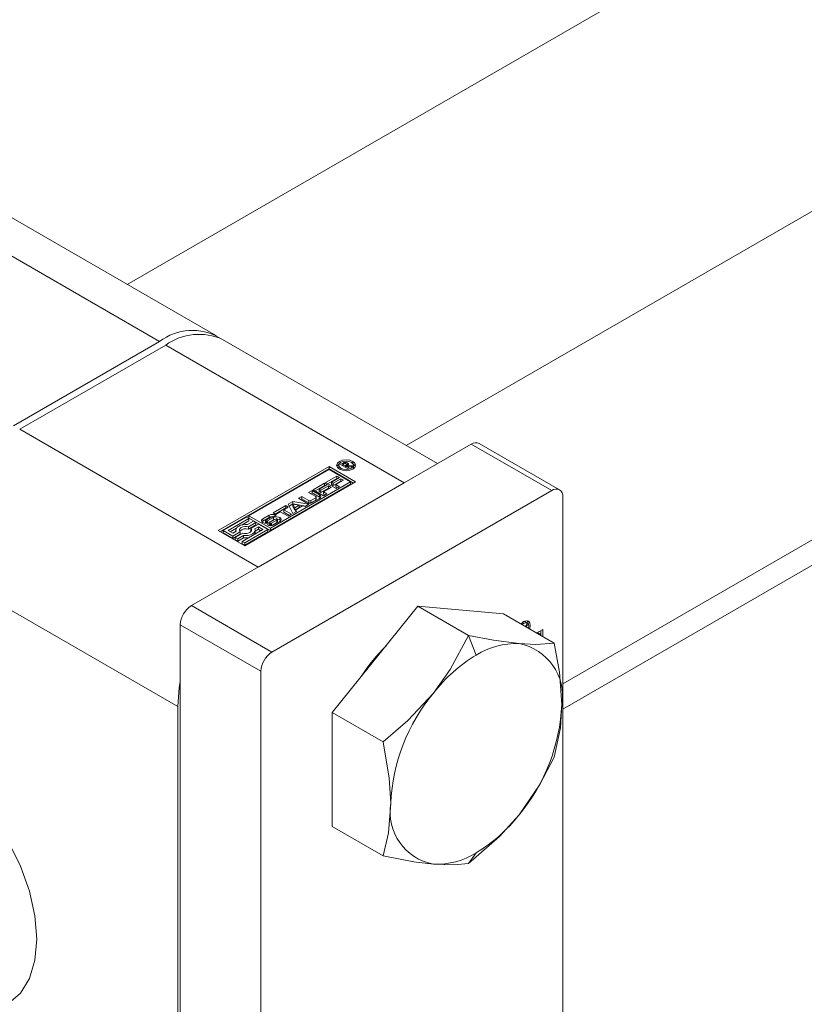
# Model space of a CAD drawing. Header units: millimetres. Extents: x 450 to 25135, y 150 to 17673.
# Tile 439 of 463: x 23532 to 23587, y 12896 to 12965. Entities that reach past the tile are written whole.
import ezdxf

# ---------------------------------------------------------------- set-up
doc = ezdxf.new("R2010")
doc.units = ezdxf.units.MM
doc.linetypes.add('SLD-Centrada-doble', pattern=[12.7, 6.35, -1.27, 1.27, -1.27, 1.27, -1.27])
doc.linetypes.add('SLD-Continua', pattern=[0])
doc.layers.add('COTAS', color=1, linetype='SLD-Continua')

msp = doc.modelspace()

# ---------------------------------------------------------------- linework, layer by layer
at = {"color": 7, "linetype": 'SLD-Continua', "lineweight": 18, "ltscale": 30}
for p, q in [((23893.32, 13127.827), (23559.216, 12935)), ((23570.222, 12918.26), (23903.318, 13110.505)), ((23539.623, 12946.308), (23691.186, 13033.782)), ((23697.781, 12990.1), (23570.222, 12916.479))]:
    msp.add_line(p, q, dxfattribs=at)
at = {"layer": 'COTAS', "linetype": 'SLD-Centrada-doble', "lineweight": 18, "ltscale": 30}
for p, q in [((23525.144, 12951.961), (23541.902, 12942.289)), ((23559.085, 12932.372), (23542.326, 12942.044)), ((23548.832, 12926.455), (23532.073, 12936.127)), ((23569.444, 12931.821), (23563.787, 12935.086)), ((23554.845, 12933.701), (23554.845, 12933.786)), ((23554.956, 12933.721), (23554.956, 12933.8)), ((23555.465, 12933.871), (23555.465, 12933.72)), ((23554.635, 12933.391), (23554.635, 12933.28)), ((23554.767, 12933.589), (23554.767, 12933.752)), ((23555.093, 12933.766), (23555.093, 12933.602)), ((23555.106, 12933.758), (23555.106, 12933.595)), ((23555.161, 12933.64), (23555.161, 12933.703)), ((23552.387, 12930.964), (23552.387, 12931.128)), ((23552.532, 12930.964), (23552.532, 12931.128)), ((23552.868, 12931.159), (23552.868, 12931.322)), ((23553.133, 12931.365), (23553.133, 12931.529)), ((23549.154, 12929.68), (23549.154, 12929.843)), ((23549.346, 12929.524), (23549.346, 12929.678)), ((23549.413, 12929.524), (23549.413, 12929.674)), ((23549.449, 12929.527), (23549.449, 12929.684)), ((23549.474, 12929.533), (23549.474, 12929.696)), ((23549.592, 12929.932), (23549.592, 12930.096)), ((23549.896, 12929.765), (23549.896, 12929.928)), ((23550.052, 12930.096), (23550.052, 12930.082)), ((23550.129, 12929.588), (23550.129, 12929.751)), ((23550.35, 12929.925), (23550.35, 12929.762)), ((23549.675, 12929.353), (23549.675, 12929.509)), ((23549.718, 12929.356), (23549.718, 12929.519)), ((23549.755, 12929.372), (23549.755, 12929.536)), ((23543.175, 12916.657), (23526.416, 12926.329)), ((23549.786, 12920.476), (23544.129, 12923.741)), ((23549.008, 12919.129), (23543.352, 12922.393)), ((23567.371, 12922.55), (23567.467, 12922.495)), ((23564.141, 12920.27), (23563.604, 12921.654)), ((23563.604, 12905.623), (23564.141, 12906.387))]:
    msp.add_line(p, q, dxfattribs=at)
at = {"layer": 'COTAS', "linetype": 'SLD-Continua', "lineweight": 18, "ltscale": 30}
for p, q in [((23545.901, 12942.685), (23529.142, 12952.357)), ((23531.649, 12936.371), (23541.902, 12942.289)), ((23561.427, 12933.724), (23546.325, 12942.44)), ((23542.326, 12942.044), (23532.073, 12936.127)), ((23563.787, 12935.086), (23544.129, 12923.741)), ((23569.994, 12931.876), (23564.337, 12935.14)), ((23546.02, 12929.016), (23553.799, 12933.505)), ((23553.799, 12933.341), (23546.162, 12928.934)), ((23553.799, 12933.303), (23548.173, 12930.056)), ((23553.799, 12933.505), (23555.655, 12932.433)), ((23553.799, 12933.505), (23553.799, 12933.341)), ((23555.514, 12932.352), (23553.799, 12933.341)), ((23555.305, 12932.433), (23553.799, 12933.303)), ((23554.485, 12933.6), (23554.485, 12933.437)), ((23554.485, 12933.437), (23554.513, 12933.339)), ((23554.6, 12933.656), (23554.767, 12933.752)), ((23555.107, 12933.364), (23554.6, 12933.656)), ((23554.741, 12933.574), (23554.767, 12933.589)), ((23554.818, 12933.687), (23554.782, 12933.666)), ((23554.782, 12933.666), (23554.948, 12933.57)), ((23554.782, 12933.551), (23554.782, 12933.666)), ((23554.832, 12933.694), (23554.818, 12933.687)), ((23554.846, 12933.701), (23554.832, 12933.694)), ((23554.948, 12933.57), (23554.971, 12933.584)), ((23554.948, 12933.455), (23554.948, 12933.57)), ((23554.971, 12933.557), (23554.971, 12933.584)), ((23554.971, 12933.557), (23555.206, 12933.421)), ((23555.338, 12933.497), (23554.971, 12933.557)), ((23554.971, 12933.442), (23554.971, 12933.557)), ((23555.038, 12933.546), (23555.038, 12933.657)), ((23555.038, 12933.546), (23555.038, 12933.65)), ((23555.103, 12933.596), (23555.103, 12933.759)), ((23555.206, 12933.421), (23555.107, 12933.364)), ((23555.133, 12933.605), (23555.454, 12933.564)), ((23555.133, 12933.531), (23555.133, 12933.605)), ((23555.454, 12933.564), (23555.338, 12933.497)), ((23555.48, 12933.339), (23555.509, 12933.437)), ((23555.509, 12933.437), (23555.509, 12933.6)), ((23555.655, 12932.433), (23547.877, 12927.944)), ((23549.679, 12929.186), (23555.305, 12932.433)), ((23553.559, 12932.383), (23554.359, 12932.845)), ((23553.7, 12932.302), (23554.359, 12932.682)), ((23554.537, 12932.742), (23553.974, 12932.417)), ((23553.974, 12932.417), (23554.099, 12932.345)), ((23553.974, 12932.254), (23553.974, 12932.417)), ((23554.099, 12932.345), (23554.635, 12932.654)), ((23554.099, 12932.182), (23554.635, 12932.491)), ((23554.814, 12932.551), (23554.278, 12932.242)), ((23554.359, 12932.845), (23554.537, 12932.742)), ((23554.359, 12932.682), (23554.359, 12932.845)), ((23554.359, 12932.682), (23554.396, 12932.66)), ((23554.635, 12932.654), (23554.814, 12932.551)), ((23554.635, 12932.491), (23554.635, 12932.654)), ((23554.635, 12932.491), (23554.672, 12932.47)), ((23555.305, 12932.27), (23555.305, 12932.433)), ((23548.832, 12926.455), (23559.085, 12932.372)), ((23549.679, 12929.023), (23555.305, 12932.27)), ((23569.444, 12931.821), (23549.786, 12920.476)), ((23552.366, 12931.695), (23552.605, 12931.833)), ((23552.605, 12931.833), (23553.133, 12931.529)), ((23552.605, 12931.67), (23552.605, 12931.833)), ((23552.689, 12931.881), (23553.489, 12932.343)), ((23553.42, 12931.459), (23552.689, 12931.881)), ((23552.83, 12931.8), (23553.489, 12932.18)), ((23553.667, 12932.24), (23553.104, 12931.915)), ((23553.104, 12931.915), (23553.229, 12931.843)), ((23553.104, 12931.752), (23553.104, 12931.915)), ((23553.104, 12931.752), (23553.229, 12931.68)), ((23553.229, 12931.843), (23553.765, 12932.152)), ((23553.229, 12931.68), (23553.765, 12931.989)), ((23553.229, 12931.68), (23553.229, 12931.843)), ((23553.944, 12932.049), (23553.408, 12931.74)), ((23553.408, 12931.74), (23553.657, 12931.596)), ((23553.408, 12931.577), (23553.408, 12931.74)), ((23553.489, 12932.343), (23553.667, 12932.24)), ((23553.489, 12932.18), (23553.489, 12932.343)), ((23553.489, 12932.18), (23553.526, 12932.158)), ((23554.29, 12931.961), (23553.559, 12932.383)), ((23553.765, 12932.152), (23553.944, 12932.049)), ((23553.765, 12931.989), (23553.765, 12932.152)), ((23553.765, 12931.989), (23553.802, 12931.968)), ((23553.974, 12932.254), (23554.099, 12932.182)), ((23554.099, 12932.182), (23554.099, 12932.345)), ((23554.278, 12932.242), (23554.527, 12932.098)), ((23554.278, 12932.079), (23554.278, 12932.242)), ((23554.278, 12932.079), (23554.386, 12932.016)), ((23554.527, 12932.098), (23554.29, 12931.961)), ((23550.923, 12930.862), (23551.269, 12931.062)), ((23551.269, 12931.062), (23552.389, 12930.864)), ((23551.269, 12930.898), (23551.269, 12931.062)), ((23551.646, 12931.28), (23551.885, 12931.417)), ((23552.174, 12930.975), (23551.646, 12931.28)), ((23551.788, 12931.198), (23551.885, 12931.254)), ((23551.885, 12931.417), (23552.387, 12931.128)), ((23551.885, 12931.254), (23551.885, 12931.417)), ((23551.885, 12931.254), (23552.387, 12930.964)), ((23552.868, 12931.406), (23552.366, 12931.695)), ((23552.508, 12931.614), (23552.605, 12931.67)), ((23552.532, 12931.128), (23552.868, 12931.322)), ((23552.532, 12930.964), (23552.868, 12931.159)), ((23552.605, 12931.67), (23553.133, 12931.365)), ((23553.133, 12931.267), (23552.627, 12930.975)), ((23552.898, 12931.201), (23552.898, 12931.364)), ((23553.408, 12931.577), (23553.516, 12931.514)), ((23553.657, 12931.596), (23553.42, 12931.459)), ((23570.222, 12876.003), (23570.222, 12931.372)), ((23549.873, 12930.256), (23550.761, 12930.769)), ((23550.015, 12930.175), (23550.761, 12930.605)), ((23550.376, 12930.34), (23550.052, 12930.153)), ((23550.929, 12930.021), (23550.376, 12930.34)), ((23550.94, 12930.666), (23550.615, 12930.478)), ((23550.615, 12930.478), (23551.168, 12930.159)), ((23550.615, 12930.315), (23550.615, 12930.478)), ((23550.615, 12930.315), (23551.026, 12930.078)), ((23550.761, 12930.769), (23550.94, 12930.666)), ((23550.761, 12930.605), (23550.761, 12930.769)), ((23550.761, 12930.605), (23550.798, 12930.584)), ((23551.265, 12930.216), (23550.923, 12930.862)), ((23550.989, 12930.737), (23551.269, 12930.898)), ((23551.703, 12930.793), (23551.255, 12930.87)), ((23551.255, 12930.87), (23551.388, 12930.612)), ((23551.255, 12930.707), (23551.255, 12930.87)), ((23551.255, 12930.707), (23551.388, 12930.449)), ((23551.521, 12930.363), (23551.265, 12930.216)), ((23551.269, 12930.898), (23552.172, 12930.739)), ((23551.388, 12930.612), (23551.703, 12930.793)), ((23551.388, 12930.449), (23551.703, 12930.63)), ((23551.388, 12930.449), (23551.388, 12930.612)), ((23551.946, 12930.75), (23551.464, 12930.472)), ((23551.464, 12930.472), (23551.521, 12930.363)), ((23551.464, 12930.33), (23551.464, 12930.472)), ((23551.703, 12930.63), (23551.703, 12930.793)), ((23552.134, 12930.717), (23551.946, 12930.75)), ((23552.389, 12930.864), (23552.134, 12930.717)), ((23547.998, 12929.955), (23546.371, 12929.016)), ((23546.721, 12929.016), (23548.173, 12929.854)), ((23547.694, 12929.414), (23548.173, 12929.69)), ((23548.173, 12929.854), (23547.998, 12929.955)), ((23548.488, 12929.672), (23548.073, 12929.432)), ((23548.173, 12930.056), (23549.679, 12929.186)), ((23548.173, 12929.892), (23548.173, 12930.056)), ((23548.173, 12929.892), (23549.679, 12929.023)), ((23548.173, 12929.69), (23548.173, 12929.854)), ((23548.663, 12929.571), (23548.488, 12929.672)), ((23549.154, 12929.843), (23549.592, 12930.096)), ((23549.154, 12929.68), (23549.592, 12929.932)), ((23549.332, 12929.697), (23549.332, 12929.533)), ((23549.345, 12929.524), (23549.345, 12929.679)), ((23549.375, 12929.523), (23549.375, 12929.67)), ((23549.751, 12929.965), (23549.377, 12929.749)), ((23549.474, 12929.696), (23549.896, 12929.928)), ((23549.474, 12929.533), (23549.896, 12929.765)), ((23550.035, 12929.809), (23549.615, 12929.578)), ((23549.755, 12929.536), (23550.129, 12929.751)), ((23550.052, 12930.153), (23549.873, 12930.256)), ((23550.063, 12930.089), (23549.881, 12929.984)), ((23550.35, 12929.66), (23549.913, 12929.408)), ((23550.165, 12929.618), (23550.165, 12929.782)), ((23550.174, 12929.641), (23550.174, 12929.805)), ((23551.168, 12930.159), (23550.929, 12930.021)), ((23547.877, 12927.944), (23546.02, 12929.016)), ((23546.371, 12928.852), (23546.371, 12929.016)), ((23546.371, 12929.016), (23547.036, 12928.632)), ((23547.036, 12928.834), (23546.721, 12929.016)), ((23546.863, 12928.934), (23547.308, 12929.191)), ((23547.276, 12928.972), (23547.036, 12928.834)), ((23547.036, 12928.632), (23547.562, 12928.935)), ((23547.262, 12929.05), (23547.262, 12928.964)), ((23547.562, 12928.772), (23547.562, 12928.935)), ((23549.154, 12929.085), (23547.702, 12928.247)), ((23547.877, 12928.146), (23549.504, 12929.085)), ((23548.137, 12929.267), (23548.663, 12929.571)), ((23548.137, 12929.104), (23548.663, 12929.407)), ((23548.137, 12929.104), (23548.137, 12929.267)), ((23548.838, 12929.469), (23548.312, 12929.166)), ((23548.312, 12929.002), (23548.312, 12929.166)), ((23548.312, 12929.002), (23548.338, 12928.969)), ((23548.599, 12929.129), (23548.838, 12929.267)), ((23548.612, 12928.973), (23548.838, 12929.104)), ((23548.612, 12928.887), (23548.612, 12929.05)), ((23548.663, 12929.407), (23548.663, 12929.571)), ((23549.504, 12929.085), (23548.838, 12929.469)), ((23548.838, 12929.267), (23549.154, 12929.085)), ((23548.838, 12929.104), (23548.838, 12929.267)), ((23548.838, 12929.104), (23549.012, 12929.004)), ((23549.443, 12929.414), (23549.624, 12929.518)), ((23549.504, 12928.922), (23549.504, 12929.085)), ((23549.624, 12929.518), (23549.628, 12929.516)), ((23549.624, 12929.356), (23549.624, 12929.518)), ((23549.628, 12929.355), (23549.628, 12929.516)), ((23549.645, 12929.354), (23549.645, 12929.51)), ((23549.679, 12929.186), (23549.679, 12929.023)), ((23549.755, 12929.372), (23550.129, 12929.588)), ((23546.371, 12928.852), (23547.036, 12928.468)), ((23547.036, 12928.468), (23547.562, 12928.772)), ((23547.036, 12928.468), (23547.036, 12928.632)), ((23547.737, 12928.834), (23547.212, 12928.53)), ((23547.212, 12928.53), (23547.387, 12928.429)), ((23547.212, 12928.367), (23547.212, 12928.53)), ((23547.212, 12928.367), (23547.387, 12928.266)), ((23547.387, 12928.429), (23547.802, 12928.669)), ((23547.387, 12928.266), (23547.802, 12928.505)), ((23547.387, 12928.266), (23547.387, 12928.429)), ((23547.702, 12928.247), (23547.877, 12928.146)), ((23547.702, 12928.084), (23547.702, 12928.247)), ((23547.802, 12928.505), (23547.802, 12928.669)), ((23547.877, 12927.983), (23549.504, 12928.922)), ((23547.702, 12928.084), (23547.877, 12927.983)), ((23547.877, 12927.983), (23547.877, 12928.146)), ((23560.039, 12923.711), (23554.029, 12916.234)), ((23560.039, 12923.711), (23563.604, 12921.654)), ((23566.05, 12923.172), (23560.039, 12923.711)), ((23566.05, 12923.172), (23569.614, 12921.115)), ((23543.352, 12922.393), (23543.352, 12867.025)), ((23567.467, 12922.495), (23567.361, 12922.415)), ((23567.582, 12922.602), (23567.482, 12922.626)), ((23567.723, 12922.52), (23567.582, 12922.602)), ((23567.595, 12922.28), (23567.727, 12922.455)), ((23567.656, 12922.361), (23567.727, 12922.321)), ((23567.727, 12922.321), (23567.662, 12922.241)), ((23567.727, 12922.455), (23567.727, 12922.321)), ((23568.39, 12921.821), (23568.807, 12922.062)), ((23568.807, 12922.062), (23568.807, 12921.581)), ((23568.491, 12921.841), (23568.424, 12921.802)), ((23568.491, 12921.841), (23568.632, 12921.759)), ((23568.632, 12921.759), (23568.565, 12921.72)), ((23568.632, 12921.682), (23568.632, 12921.759)), ((23568.666, 12921.662), (23568.666, 12921.981)), ((23549.008, 12863.76), (23549.008, 12919.129)), ((23543.175, 12872.558), (23543.175, 12916.657)), ((23554.029, 12916.234), (23557.593, 12914.177)), ((23554.029, 12916.234), (23554.029, 12908.219)), ((23554.029, 12908.219), (23557.593, 12906.162))]:
    msp.add_line(p, q, dxfattribs=at)
at = {"layer": 'COTAS', "linetype": 'SLD-Continua', "lineweight": 18, "ltscale": 30, "flags": 128}
for points in [[(23554.529, 12933.33), (23554.385, 12933.454), (23554.335, 12933.6), (23554.385, 12933.747), (23554.529, 12933.871), (23554.743, 12933.953), (23554.997, 12933.983), (23555.25, 12933.953), (23555.465, 12933.871)], [(23555.359, 12933.809), (23555.193, 12933.873), (23554.997, 12933.896), (23554.801, 12933.873), (23554.635, 12933.809), (23554.524, 12933.713), (23554.485, 12933.6), (23554.524, 12933.487), (23554.635, 12933.391)], [(23555.465, 12933.871), (23555.609, 12933.747), (23555.659, 12933.6), (23555.609, 12933.454), (23555.465, 12933.33), (23555.25, 12933.247), (23554.997, 12933.218), (23554.743, 12933.247), (23554.529, 12933.33)], [(23554.635, 12933.391), (23554.801, 12933.327), (23554.997, 12933.305), (23555.193, 12933.327), (23555.359, 12933.391), (23555.47, 12933.487), (23555.509, 12933.6), (23555.47, 12933.713), (23555.359, 12933.809)], [(23554.35, 12933.519), (23554.385, 12933.583), (23554.513, 12933.698)], [(23554.782, 12933.597), (23554.775, 12933.594), (23554.767, 12933.589)], [(23555.48, 12933.698), (23555.609, 12933.583), (23555.644, 12933.519)], [(23553.194, 12931.316), (23553.173, 12931.337), (23553.133, 12931.365)], [(23549.154, 12929.68), (23549.114, 12929.652), (23549.092, 12929.629)], [(23550.413, 12929.711), (23550.391, 12929.733), (23550.35, 12929.762)], [(23548.073, 12929.432), (23547.907, 12929.44), (23547.743, 12929.424), (23547.591, 12929.385), (23547.46, 12929.326), (23547.358, 12929.25), (23547.291, 12929.162), (23547.263, 12929.068), (23547.276, 12928.972)], [(23547.562, 12928.935), (23547.519, 12929.009), (23547.517, 12929.087), (23547.558, 12929.161), (23547.637, 12929.224), (23547.746, 12929.27), (23547.875, 12929.293), (23548.01, 12929.292), (23548.137, 12929.267)], [(23548.312, 12929.166), (23548.356, 12929.092), (23548.358, 12929.014), (23548.317, 12928.94), (23548.238, 12928.877), (23548.129, 12928.831), (23548, 12928.808), (23547.865, 12928.809), (23547.737, 12928.834)], [(23547.802, 12928.669), (23547.967, 12928.661), (23548.131, 12928.677), (23548.284, 12928.716), (23548.415, 12928.775), (23548.517, 12928.851), (23548.584, 12928.938), (23548.612, 12929.033), (23548.599, 12929.129)], [(23549.71, 12929.353), (23549.713, 12929.354), (23549.718, 12929.356)], [(23567.279, 12922.463), (23567.288, 12922.473), (23567.467, 12922.617)], [(23567.467, 12922.617), (23567.646, 12922.68), (23567.798, 12922.65), (23567.9, 12922.533), (23567.935, 12922.347), (23567.9, 12922.119), (23567.896, 12922.107)], [(23567.814, 12922.154), (23567.829, 12922.285), (23567.802, 12922.43), (23567.723, 12922.52), (23567.606, 12922.543), (23567.467, 12922.495)], [(23567.72, 12922.678), (23567.758, 12922.615), (23567.794, 12922.446)], [(23563.604, 12921.654), (23562.305, 12919.246), (23561.135, 12917.606)], [(23567.146, 12921.075), (23565.355, 12921.316), (23563.604, 12921.654)], [(23569.614, 12921.115), (23568.315, 12921.019), (23567.146, 12921.075)], [(23570.151, 12916.797), (23569.986, 12919.061), (23569.614, 12921.115)], [(23543.175, 12916.657), (23543.283, 12917.994), (23543.352, 12918.379)], [(23561.135, 12917.606), (23559.345, 12915.679), (23557.593, 12914.177)], [(23569.614, 12913.1), (23570.049, 12915.161), (23570.151, 12916.797)], [(23557.593, 12914.177), (23558.028, 12911.614), (23558.13, 12909.86)], [(23567.146, 12909.052), (23568.606, 12911.169), (23569.614, 12913.1)], [(23526.416, 12912.442), (23527.765, 12911.466), (23529.057, 12910.228), (23530.242, 12908.775), (23531.279, 12907.16), (23532.127, 12905.444), (23532.757, 12903.688), (23533.145, 12901.959), (23533.275, 12900.321), (23533.145, 12898.833), (23532.757, 12897.551), (23532.127, 12896.523), (23531.279, 12895.786), (23531.203, 12895.741)], [(23558.13, 12909.86), (23557.965, 12907.787), (23557.593, 12906.162)], [(23563.604, 12905.623), (23565.772, 12907.529), (23567.146, 12909.052)], [(23557.593, 12906.162), (23559.762, 12905.756), (23561.135, 12905.583)], [(23561.135, 12905.583), (23562.595, 12905.532), (23563.604, 12905.623)]]:
    msp.add_lwpolyline(points, dxfattribs=at)
at = {"layer": 'COTAS', "linetype": 'SLD-Continua', "lineweight": 18, "ltscale": 900}
for centre, radius, start, end in [((23544.199, 12939.315), 3.758, 59.48845, 127.6824), ((23544.669, 12938.773), 4.024, 65.6927, 125.6091), ((23564.109, 12934.636), 0.553, 65.6927, 125.6091), ((23554.965, 12933.395), 0.408, 107.11693, 119.07687), ((23554.945, 12933.453), 0.348, 88.08214, 106.71359), ((23554.956, 12933.509), 0.291, 61.84383, 89.82039), ((23554.957, 12933.469), 0.258, 102.01527, 115.6657), ((23554.93, 12933.59), 0.134, 70.72353, 101.30513), ((23554.91, 12933.712), 0.142, 295.52658, 334.45876), ((23554.914, 12933.546), 0.18, 60.27824, 70.44378), ((23554.93, 12933.577), 0.145, 56.30175, 60.04339), ((23554.991, 12933.655), 0.0471, 354.38771, 64.81141), ((23554.974, 12933.391), 0.242, 60.58941, 74.59653), ((23555.002, 12933.608), 0.182, 56.14126, 60.04644), ((23555.002, 12933.445), 0.182, 56.14126, 60.04644), ((23555.003, 12933.58), 0.206, 60.00988, 60.65972), ((23555.003, 12933.416), 0.206, 60.00988, 60.65972), ((23555.043, 12933.64), 0.134, 28.34522, 62.27284), ((23555.021, 12933.446), 0.171, 49.10306, 60.38446), ((23555.087, 12933.671), 0.0808, 304.81057, 23.52218), ((23569.747, 12931.449), 0.48, 350.77973, 129.18503), ((23552.459, 12931.268), 0.158, 242.61604, 297.38396), ((23552.853, 12931.364), 0.0447, 290.77139, 69.22861), ((23552.847, 12931.206), 0.0515, 294.36544, 354.30101), ((23553.084, 12931.398), 0.14, 290.77139, 69.22861), ((23552.4, 12931.412), 0.492, 242.61604, 297.38396), ((23552.459, 12931.104), 0.158, 242.61604, 297.38396), ((23549.205, 12929.711), 0.142, 110.77139, 249.22861), ((23549.381, 12929.689), 0.0505, 132.23809, 167.63269), ((23549.352, 12929.697), 0.0206, 172.39807, 247.23657), ((23549.366, 12929.713), 0.041, 238.34399, 240.0158), ((23549.376, 12929.734), 0.0635, 241.8412, 269.79216), ((23549.443, 12929.631), 0.135, 119.44167, 134.96787), ((23549.381, 12929.826), 0.156, 267.81854, 281.84492), ((23549.367, 12929.895), 0.227, 281.86224, 291.31617), ((23549.359, 12929.905), 0.238, 292.0813, 298.69882), ((23549.822, 12929.652), 0.5, 62.61604, 117.38396), ((23549.811, 12929.522), 0.465, 90.43198, 118.0933), ((23549.855, 12929.783), 0.21, 110.35125, 119.76058), ((23549.849, 12929.805), 0.187, 99.7189, 111.07865), ((23549.843, 12929.867), 0.125, 83.3966, 101.54646), ((23549.852, 12929.931), 0.0601, 61.36175, 84.69494), ((23550.12, 12929.479), 0.502, 62.67956, 116.52458), ((23550.099, 12929.379), 0.436, 97.96164, 117.69655), ((23550.142, 12929.59), 0.244, 103.32469, 116.09888), ((23549.904, 12929.84), 0.295, 57.4451, 60.02537), ((23550.129, 12929.645), 0.187, 90.70686, 103.30021), ((23550.13, 12929.767), 0.0653, 62.11076, 92.75203), ((23550.068, 12929.861), 0.125, 298.96792, 320.66446), ((23550.15, 12929.803), 0.0245, 16.56503, 63.94219), ((23550.139, 12929.805), 0.0347, 318.083, 8.36126), ((23550.138, 12929.642), 0.0356, 318.37123, 358.90237), ((23550.136, 12929.364), 0.452, 61.70974, 85.45442), ((23550.3, 12929.792), 0.142, 290.77139, 69.22861), ((23547.934, 12928.605), 0.539, 67.80563, 137.49353), ((23549.384, 12930.021), 0.5, 242.60419, 297.53452), ((23549.348, 12929.533), 0.0161, 180.51624, 210.61702), ((23549.602, 12929.664), 0.296, 237.75634, 240.02159), ((23549.683, 12929.851), 0.5, 242.61604, 297.38396), ((23549.367, 12929.728), 0.223, 296.80171, 298.79818), ((23549.655, 12929.567), 0.0582, 242.57115, 260.4503), ((23549.662, 12929.626), 0.117, 261.52635, 276.30552), ((23549.654, 12929.707), 0.198, 276.23817, 288.91033), ((23549.648, 12929.722), 0.214, 288.95314, 299.69043), ((23549.648, 12929.558), 0.214, 288.95314, 299.69043), ((23550.068, 12929.698), 0.125, 298.96792, 320.66446), ((23547.937, 12929.634), 1.136, 263.14364, 282.34665), ((23548.361, 12928.891), 0.251, 325.07925, 359.16029), ((23545.04, 12922.317), 1.69, 122.60229, 177.39771), ((23566.631, 12911.979), 12.558, 134.53895, 147.26419), ((23566.93, 12915.865), 5.214, 87.62899, 122.3432), ((23566.46, 12917.399), 3.739, 350.74989, 79.4367), ((23550.697, 12919.052), 1.69, 122.60229, 177.39771), ((23569.854, 12910.799), 11.061, 121.10019, 142.02028), ((23571.163, 12909.259), 13.046, 140.2278, 177.3624), ((23557.118, 12917.398), 13.046, 320.2278, 357.3624), ((23561.821, 12909.259), 3.739, 170.74989, 259.4367), ((23558.427, 12915.858), 11.061, 301.10019, 322.02028), ((23561.351, 12910.792), 5.214, 267.62899, 302.3432)]:
    msp.add_arc(centre, radius, start, end, dxfattribs=at)

doc.saveas('drawing.dxf')
